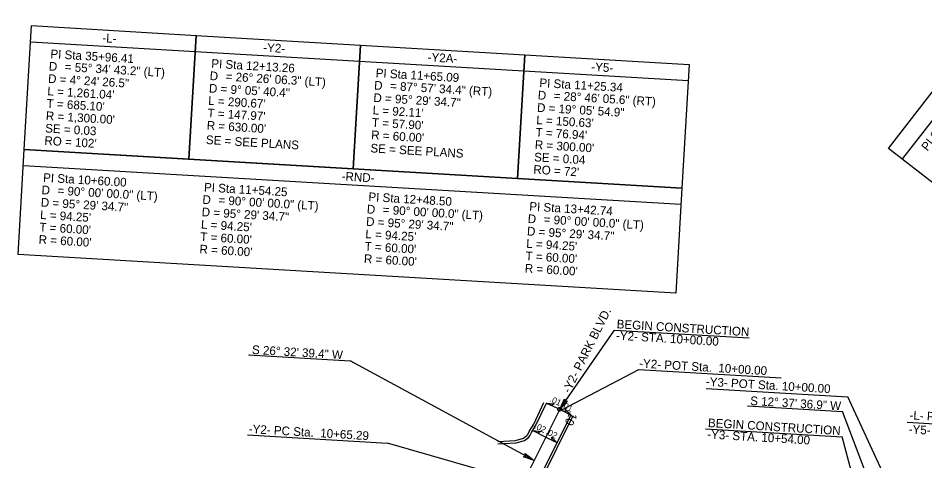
# Model space of a CAD drawing. Extents: x 2010838 to 2015151, y 441905 to 447792.
# Drawn here: x 2012847 to 2013578, y 445216 to 445572 of the extents above; entities that cross this region are included whole.
import ezdxf

# ---------------------------------------------------------------- set-up
doc = ezdxf.new("R2010")
doc.units = 0
for name, color, linetype in [('A-Wall-Blow', 7, 'Continuous'), ('A-Wall-Comp', 7, 'Continuous'), ('C-EOP 1', 7, 'Continuous'), ('C-Grave Plots', 7, 'Continuous'), ('CLRD', 7, 'Continuous'), ('Cont-2-Lidar', 7, 'Continuous'), ('Default_10ft_LIDAR_Contou', 7, 'Continuous'), ('Default_2FT_LIDAR_Contour', 7, 'Continuous'), ('Default_Parcels', 7, 'Continuous'), ('HATCH', 7, 'Continuous'), ('s-Existing Major', 7, 'Continuous'), ('S-Existing Minor', 7, 'Continuous'), ('S-overhead electric', 7, 'Continuous'), ('TEXT-MED', 7, 'Continuous')]:
    doc.layers.add(name, color=color, linetype=linetype)

msp = doc.modelspace()

# ---------------------------------------------------------------- linework, layer by layer
at = {"layer": 'A-Wall-Blow'}
for p, q in [((2013273.24, 445262.23), (2013283.87, 445257.15)), ((2013283.87, 445257.15), (2013292.81, 445252.68)), ((2013262.14, 445240.05), (2013272.69, 445234.78)), ((2013272.69, 445234.78), (2013281.64, 445230.31))]:
    msp.add_line(p, q, dxfattribs=at)
at = {"layer": 'A-Wall-Comp'}
for points in [[(2013273.24, 445262.23), (2013279.51, 445261.44), (2013277.41, 445260.23)], [(2013292.81, 445252.68), (2013288.34, 445257.15), (2013288.67, 445254.75)], [(2013262.14, 445240.05), (2013268.4, 445239.16), (2013266.28, 445237.99)], [(2013281.64, 445230.31), (2013277.17, 445234.78), (2013277.5, 445232.38)]]:
    msp.add_lwpolyline(points, close=True, dxfattribs=at)
at = {"layer": 'C-EOP 1'}
msp.add_line((2013283.87, 445257.15), (2013291.02, 445253.57), dxfattribs=at)
at = {"layer": 'CLRD'}
msp.add_line((2013283.87, 445257.15), (2013254.69, 445198.74), dxfattribs=at)
msp.add_arc((2013223.9, 446217.91), 1300, 266.62643, 322.2051, dxfattribs=at)
at = {"layer": 'Default_10ft_LIDAR_Contou'}
for p, q in [((2013032.83, 445301.04), (2013114.99, 445296.19)), ((2013263.29, 445215.97), (2013114.99, 445296.19)), ((2013285.21, 445256.48), (2013347.6, 445289.27)), ((2013347.6, 445289.27), (2013462.4, 445282.51)), ((2013401.97, 445274), (2013516.25, 445267.27)), ((2013547.43, 445199.88), (2013516.25, 445267.27)), ((2013435.36, 445260.04), (2013512.04, 445255.52)), ((2013542.11, 445176.09), (2013512.04, 445255.52)), ((2013564.05, 445246.82), (2013683.3, 445239.8)), ((2013032.18, 445236.55), (2013144.87, 445229.9)), ((2013256.03, 445198.06), (2013144.87, 445229.9))]:
    msp.add_line(p, q, dxfattribs=at)
msp.add_circle((2013283.87, 445257.15), 1.5, dxfattribs=at)
at = {"layer": 'Default_Parcels'}
for p, q in [((2013560.72, 445459.17), (2013641.78, 445563.7)), ((2012857.18, 445553.36), (2012989.78, 445545.55)), ((2012989.78, 445545.55), (2013122.39, 445537.73)), ((2013122.39, 445537.73), (2013255, 445529.91)), ((2013255, 445529.91), (2013387.61, 445522.09)), ((2012851.3, 445453.66), (2013381.73, 445422.39))]:
    msp.add_line(p, q, dxfattribs=at)
for points in [[(2012857.94, 445566.32), (2012990.55, 445558.5), (2012984.67, 445458.8), (2012852.06, 445466.61)], [(2013549.2, 445467.39), (2013630.6, 445572.36), (2013709.53, 445511.15), (2013628.12, 445406.18)], [(2012990.55, 445558.5), (2013123.16, 445550.68), (2013117.28, 445450.98), (2012984.67, 445458.8)], [(2013123.16, 445550.68), (2013255.76, 445542.87), (2013249.89, 445443.16), (2013117.28, 445450.98)], [(2013255.76, 445542.87), (2013388.37, 445535.05), (2013382.49, 445435.34), (2013249.89, 445443.16)], [(2012852.06, 445466.61), (2013382.49, 445435.34), (2013377.5, 445350.61), (2012847.07, 445381.88)]]:
    msp.add_lwpolyline(points, close=True, dxfattribs=at)
at = {"layer": 'HATCH'}
msp.add_arc((2013223.9, 446217.91), 1320.75, 278.35841, 312.84627, dxfattribs=at)
at = {"layer": 's-Existing Major'}
for points in [[(2013290.27, 445263.66), (2013283.87, 445257.15), (2013287.71, 445265.5), (2013288.37, 445263.64)], [(2013256.12, 445221.61), (2013263.29, 445215.97), (2013254.57, 445218.86), (2013256.35, 445219.72)]]:
    msp.add_lwpolyline(points, close=True, dxfattribs=at)
at = {"layer": 'S-Existing Minor'}
for p, q in [((2013283.87, 445257.15), (2013328.14, 445321.03)), ((2013328.14, 445321.03), (2013436.71, 445314.63)), ((2013401.37, 445241.42), (2013511.63, 445234.92)), ((2013535.63, 445147.18), (2013511.63, 445234.92))]:
    msp.add_line(p, q, dxfattribs=at)
at = {"layer": 'S-overhead electric'}
for p, q in [((2013292.81, 445252.68), (2013265.5, 445198.01)), ((2013258.61, 445234.38), (2013259.8, 445235.68))]:
    msp.add_line(p, q, dxfattribs=at)
for points in [[(2013259.8, 445235.68), (2013261.02, 445238.46), (2013264.7, 445244.35), (2013273.24, 445262.23)], [(2013234.05, 445229.26), (2013248.65, 445230.06), (2013255.51, 445232.1)], [(2013255.51, 445232.1), (2013258.61, 445234.38)]]:
    msp.add_lwpolyline(points, dxfattribs=at)
at = {"layer": 'TEXT-MED'}
for p, q in [((2013294.6, 445251.78), (2013267.29, 445197.12)), ((2013257.13, 445235.72), (2013258.1, 445236.79))]:
    msp.add_line(p, q, dxfattribs=at)
for points in [[(2013258.1, 445236.79), (2013259.25, 445239.4), (2013262.94, 445245.31), (2013271.16, 445262.53)], [(2013233.94, 445231.26), (2013248.31, 445232.04), (2013254.6, 445233.92)], [(2013254.6, 445233.92), (2013257.43, 445235.99)]]:
    msp.add_lwpolyline(points, dxfattribs=at)

# ---------------------------------------------------------------- texts
at = {"layer": 'A-Wall-Blow'}
for s, rotation, p in [('.01', 334.46534, (2013275.31, 445263.67)), ('.01', 333.45572, (2013284.62, 445259.12)), ('.02', 333.45572, (2013262.97, 445242.09)), ('.02', 333.45572, (2013272.16, 445237.4))]:
    msp.add_text(s, height=5, rotation=rotation, dxfattribs=at).set_placement(p)
at = {"layer": 'C-Grave Plots'}
for s, rotation, p in [('-Y2- PARK BLVD.', 63.45572, (2013291.99, 445269.49)), ('BEGIN CONSTRUCTION', 356.55521, (2013329.69, 445322.45)), ('-Y2- STA. 10+00.00', 356.55521, (2013329.14, 445313.29)), ('BEGIN CONSTRUCTION', 356.55521, (2013403.32, 445242.88)), ('-Y3- STA. 10+54.00', 356.55521, (2013402.77, 445233.72))]:
    msp.add_text(s, height=7, rotation=rotation, dxfattribs=at).set_placement(p)
at = {"layer": 'Cont-2-Lidar'}
for s, p in [('S 26%%d 32\' 39.4" W', (2013035.54, 445301.82)), ('S 12%%d 37\' 36.9" W', (2013437.39, 445260.66))]:
    msp.add_text(s, height=7, rotation=356.62643, dxfattribs=at).set_placement(p)
at = {"layer": 'Default_10ft_LIDAR_Contou'}
for s, p in [('-Y2- POT Sta.  10+00.00', (2013347.84, 445290.81)), ('-Y3- POT Sta. 10+00.00', (2013401.62, 445276.08)), ('-L- PC Sta. 35+33.17=', (2013565.89, 445249.08)), ('-Y2- PC Sta.  10+65.29', (2013032.92, 445238.01)), ('-Y5- POT Sta.  10+00.00', (2013565.22, 445237.73))]:
    msp.add_text(s, height=7, rotation=356.62643, dxfattribs=at).set_placement(p)
at = {"layer": 'Default_2FT_LIDAR_Contour'}
msp.add_text('10', height=7, rotation=243.45572, dxfattribs=at).set_placement((2013292.29, 445255.53))
at = {"layer": 'Default_Parcels'}
for s, rotation, p in [('-L-', 356.62643, (2012914.83, 445553.01)), ('-Y2-', 356.62643, (2013044.6, 445545.36)), ('PI Sta 35+96.41', 356.62643, (2012872.93, 445540.15)), ('-Y2A-', 356.62643, (2013177.21, 445537.55)), ('D', 356.62643, (2012871.66, 445530.22)), ('PI Sta 12+13.26', 356.62643, (2013002.71, 445532.43)), ('= 55%%d 34\' 43.2" (LT)', 356.62643, (2012884.51, 445529.73)), ('PI Sta 11+65.09', 356.62643, (2013135.31, 445524.8)), ('-Y5-', 356.62643, (2013309.23, 445529.77)), ('D = 4%%d 24\' 26.5"', 356.62643, (2012871.07, 445520.22)), ('D', 356.62643, (2013001.44, 445522.53)), ('= 26%%d 26\' 06.3" (LT)', 356.62643, (2013014.28, 445522)), ('PI Sta 11+25.34', 356.62643, (2013267.33, 445516.87)), ("L = 1,261.04'", 356.62643, (2012870.48, 445510.24)), ('D = 9%%d 05\' 40.4"', 356.62643, (2013000.83, 445512.51)), ('D', 356.62643, (2013134.05, 445514.85)), ('= 87%%d 57\' 34.4" (RT)', 356.62643, (2013146.89, 445514.39)), ('PI Sta 35+96.41', 52.2051, (2013580.52, 445464.7)), ("L = 290.67'", 356.62643, (2013000.24, 445502.53)), ('D = 95%%d 29\' 34.7"', 356.62643, (2013133.46, 445504.87)), ('D', 356.62643, (2013266.07, 445506.95)), ('= 28%%d 46\' 05.6" (RT)', 356.62643, (2013278.91, 445506.45)), ("T = 685.10'", 356.62643, (2012869.88, 445500.26)), ("L = 92.11'", 356.62643, (2013132.87, 445494.89)), ('D = 19%%d 05\' 54.9"', 356.62643, (2013265.47, 445496.94)), ("R = 1,300.00'", 356.62643, (2012869.29, 445490.28)), ("T = 147.97'", 356.62643, (2012999.64, 445492.55)), ("L = 150.63'", 356.62643, (2013264.87, 445486.97)), ('SE = 0.03', 356.62643, (2012868.69, 445480.3)), ("R = 630.00'", 356.62643, (2012999.04, 445482.57)), ("T = 57.90'", 356.62643, (2013132.28, 445484.91)), ("R = 60.00'", 356.62643, (2013131.69, 445474.92)), ("T = 76.94'", 356.62643, (2013264.28, 445476.99)), ("RO = 102'", 356.62643, (2012868.1, 445470.32)), ('SE = SEE PLANS', 356.62643, (2012998.35, 445470.97)), ('SE = SEE PLANS', 356.62643, (2013131.06, 445464.24)), ("R = 300.00'", 356.62643, (2013263.68, 445467)), ('SE = 0.04', 356.62643, (2013263.09, 445457.03)), ("RO = 72'", 356.62643, (2013262.49, 445447.04)), ('PI Sta 10+60.00', 356.62643, (2012867.05, 445440.49)), ('-RND-', 356.62643, (2013107.86, 445441.58)), ('D', 356.62643, (2012865.79, 445430.55)), ('= 90%%d 00\' 00.0" (LT)', 356.62643, (2012878.63, 445430.09)), ('PI Sta 11+54.25', 356.62643, (2012996.83, 445432.74)), ('D = 95%%d 29\' 34.7"', 356.62643, (2012865.2, 445420.56)), ('D', 356.62643, (2012995.57, 445422.8)), ('= 90%%d 00\' 00.0" (LT)', 356.62643, (2013008.41, 445422.34)), ('PI Sta 12+48.50', 356.62643, (2013129.43, 445425.02)), ('D', 356.62643, (2013128.17, 445415.07)), ('= 90%%d 00\' 00.0" (LT)', 356.62643, (2013141.02, 445414.61)), ('PI Sta 13+42.74', 356.62643, (2013259.21, 445417.27)), ("L = 94.25'", 356.62643, (2012864.61, 445410.58)), ('D = 95%%d 29\' 34.7"', 356.62643, (2012994.98, 445412.82)), ('D', 356.62643, (2013257.95, 445407.33)), ('= 90%%d 00\' 00.0" (LT)', 356.62643, (2013270.8, 445406.86)), ("T = 60.00'", 356.62643, (2012864.02, 445400.6)), ("L = 94.25'", 356.62643, (2012994.39, 445402.83)), ('D = 95%%d 29\' 34.7"', 356.62643, (2013127.58, 445405.09)), ("T = 60.00'", 356.62643, (2012993.8, 445392.85)), ("L = 94.25'", 356.62643, (2013126.99, 445395.11)), ('D = 95%%d 29\' 34.7"', 356.62643, (2013257.36, 445397.34)), ("R = 60.00'", 356.62643, (2012863.44, 445390.62)), ("T = 60.00'", 356.62643, (2013126.41, 445385.13)), ("L = 94.25'", 356.62643, (2013256.77, 445387.36)), ("R = 60.00'", 356.62643, (2012993.21, 445382.87)), ("T = 60.00'", 356.62643, (2013256.18, 445377.38)), ("R = 60.00'", 356.62643, (2013125.82, 445375.14)), ("R = 60.00'", 356.62643, (2013255.6, 445367.4))]:
    msp.add_text(s, height=7, rotation=rotation, dxfattribs=at).set_placement(p)

doc.saveas('drawing.dxf')
